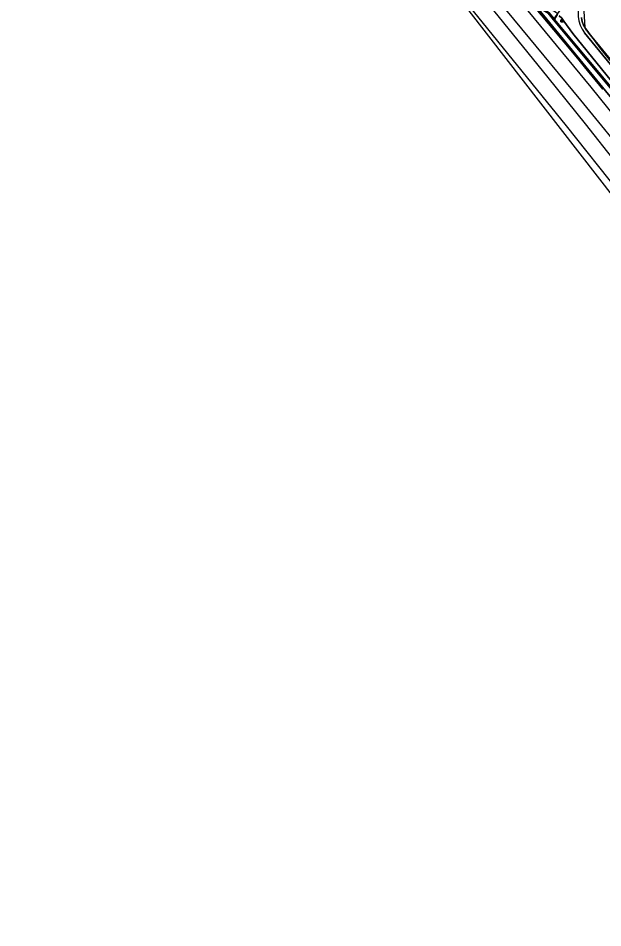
# Model space of a CAD drawing. Extents: x 158132 to 159664, y 385256 to 387218.
# Drawn here: x 158709.7 to 158985.6, y 385263.6 to 385692.7 of the extents above; entities that cross this region are included whole.
import ezdxf

# ---------------------------------------------------------------- set-up
doc = ezdxf.new("R2010")
doc.units = 0
for name, color, linetype in [('IMGEO_Berm_groen', 7, 'Continuous'), ('IMGEO_Gemengd_bos', 7, 'Continuous'), ('IMGEO_Grasland_overig', 7, 'Continuous'), ('IMGEO_Groenvoorziening', 7, 'Continuous'), ('IMGEO_Hek', 7, 'Continuous'), ('IMGEO_Lichtmast', 7, 'Continuous'), ('IMGEO_Muur', 7, 'Continuous'), ('IMGEO_Rijbaan_lokaal_gesloten', 7, 'Continuous'), ('IMGEO_Spoor', 7, 'Continuous'), ('IMGEO_Spoorbaan_halfverhard', 7, 'Continuous'), ('IMGEO_Terreindeel_gesloten', 7, 'Continuous')]:
    doc.layers.add(name, color=color, linetype=linetype)

msp = doc.modelspace()

# ---------------------------------------------------------------- linework, layer by layer
at = {"layer": 'IMGEO_Berm_groen'}
for points in [[(159001.16, 385658.64), (158979.01, 385685.68), (158978.13, 385686.75), (158977.84, 385687.14), (158977.57, 385687.54), (158977.31, 385687.95), (158977.22, 385688.1), (158977.12, 385688.27), (158977.03, 385688.43), (158976.49, 385689.52), (158976.05, 385690.66), (158975.73, 385691.84), (158975.51, 385693.04)], [(158976.95, 385685.82), (159000, 385657.68), (159025.18, 385626.95), (159106.46, 385529.34), (159131.41, 385500), (159264.06, 385342.82)]]:
    msp.add_lwpolyline(points, dxfattribs=at)
msp.add_arc((158988.64, 385694.83), 14.76, 152.3355, 217.6377, dxfattribs=at)
at = {"layer": 'IMGEO_Gemengd_bos'}
msp.add_lwpolyline([(158975.51, 385693.04), (158975.73, 385691.84), (158976.05, 385690.66), (158976.49, 385689.52), (158977.03, 385688.43), (158977.12, 385688.27), (158977.22, 385688.1), (158977.31, 385687.95), (158977.57, 385687.54), (158977.84, 385687.14), (158978.13, 385686.75), (158979.01, 385685.68), (159001.16, 385658.64)], dxfattribs=at)
at = {"layer": 'IMGEO_Grasland_overig'}
for points in [[(158962.73, 385692.34), (158964.26, 385694.58), (158963.98, 385694.97), (158963.22, 385695.51), (158962.45, 385696.07), (158951.75, 385703.32), (158948.44, 385706.84), (158933.46, 385724.83), (158924.14, 385735.79), (158924.3, 385734.97), (158943.45, 385711.79), (158953.18, 385699.51), (158960.22, 385695.34), (158962.61, 385692.47)], [(158962.32, 385692.02), (158962.61, 385692.47), (158960.22, 385695.34), (158953.18, 385699.51), (158953.98, 385698.58), (158959.8, 385695.06)]]:
    msp.add_lwpolyline(points, close=True, dxfattribs=at)
for points in [[(158953.98, 385698.58), (158991.95, 385652.3)], [(159015.84, 385627.86), (158962.32, 385692.02), (158959.8, 385695.06)]]:
    msp.add_lwpolyline(points, dxfattribs=at)
at = {"layer": 'IMGEO_Groenvoorziening'}
for points in [[(158964.26, 385694.58), (158962.73, 385692.34), (158962.69, 385692.28), (158988.63, 385661.23)], [(159027.52, 385616.28), (158971.39, 385685.58), (158967.24, 385691.35), (158966.27, 385692.72), (158965.06, 385693.92)]]:
    msp.add_lwpolyline(points, dxfattribs=at)
at = {"layer": 'IMGEO_Hek'}
for points in [[(158962.46, 385692.22), (158966.65, 385698.25), (158972.27, 385706.81), (158970.71, 385708.7), (158967.57, 385712.53), (158963.6, 385717.37), (158960.36, 385721.23), (158941.08, 385744.42), (158934.61, 385752.33), (158929.15, 385747.79), (158927.4, 385749.99), (158922.76, 385755.66), (158916.28, 385763.67), (158904.84, 385777.67), (158898.32, 385785.62), (158893.43, 385791.54)], [(158923.64, 385736.74), (158923.89, 385735.02), (158934.11, 385722.7), (158950.08, 385703.36), (158953.23, 385699.54), (158954.73, 385698.69), (158954.61, 385698.43), (158959.85, 385695.35), (158967.8, 385685.8), (158975.82, 385676.2), (158983.82, 385666.58), (158993.47, 385655.01), (159001.45, 385645.37), (159015.71, 385628.27), (159022.08, 385620.55), (159030.13, 385610.93), (159041.19, 385597.53), (159065.26, 385568.73), (159079.54, 385551.51), (159087.54, 385541.87), (159092.37, 385536.15), (159099.04, 385528.11)], [(159000, 385736.24), (158976.25, 385701.04), (158977.04, 385688.31), (158984.03, 385678.97), (159000, 385658.97)], [(158964.26, 385694.58), (158962.69, 385692.28)], [(158962.69, 385692.28), (158988.63, 385661.23), (159000, 385647.81), (159099.09, 385528.71)]]:
    msp.add_lwpolyline(points, dxfattribs=at)
at = {"layer": 'IMGEO_Lichtmast'}
for p, q in [((158965.82, 385691.07), (158965.82, 385691.87)), ((158965.82, 385691.87), (158965.82, 385691.07)), ((158965.92, 385691.97), (158966.71, 385691.97)), ((158966.71, 385691.97), (158965.92, 385691.97)), ((158966.71, 385690.97), (158965.92, 385690.97)), ((158965.92, 385690.97), (158966.71, 385690.97)), ((158966.81, 385691.87), (158966.81, 385691.07)), ((158966.81, 385691.07), (158966.81, 385691.87))]:
    msp.add_line(p, q, dxfattribs=at)
msp.add_lwpolyline([(158966.24, 385691.85), (158966.39, 385691.85), (158966.39, 385691.1), (158966.24, 385691.1), (158966.24, 385691.85)], dxfattribs=at)
for centre, start, end in [((158965.92, 385691.87), 90, 180), ((158965.92, 385691.87), 90, 180), ((158965.92, 385691.07), 180, 270), ((158965.92, 385691.07), 180, 270), ((158966.71, 385691.87), 0, 90), ((158966.71, 385691.87), 360, 90), ((158966.71, 385691.07), 270, 0), ((158966.71, 385691.07), 270, 0)]:
    msp.add_arc(centre, 0.1, start, end, dxfattribs=at)
at = {"layer": 'IMGEO_Muur'}
for points in [[(158962.61, 385692.47), (158960.22, 385695.34), (158953.18, 385699.51), (158943.45, 385711.79), (158924.3, 385734.97), (158922.42, 385745.12)], [(159098.74, 385528.41), (159099, 385528.64), (159045.88, 385592.6), (158962.61, 385692.47)]]:
    msp.add_lwpolyline(points, dxfattribs=at)
at = {"layer": 'IMGEO_Rijbaan_lokaal_gesloten'}
for points in [[(158965.06, 385693.92), (158966.27, 385692.72), (158967.24, 385691.35), (158971.39, 385685.58), (159027.52, 385616.28), (159051.79, 385587.72), (159126.09, 385500), (159144.91, 385476.95), (159192.81, 385420.08), (159265.13, 385334.67), (159267.87, 385338.7)], [(159264.06, 385342.82), (159131.41, 385500), (159106.46, 385529.34), (159025.18, 385626.95), (159000, 385657.68), (158976.95, 385685.82)]]:
    msp.add_lwpolyline(points, dxfattribs=at)
msp.add_arc((158988.64, 385694.83), 14.76, 152.3355, 217.6377, dxfattribs=at)
at = {"layer": 'IMGEO_Spoor'}
for points in [[(158183.23, 386593.64), (158250.34, 386512.27), (158320.88, 386427.2), (158390.63, 386342.73), (158437.14, 386286.56), (158475.32, 386240.27), (158493.61, 386217.92), (158666.6, 386008.62), (158712.98, 385952.66), (158746.85, 385911.48), (158804.33, 385842.16), (158903.44, 385721.96), (158968.31, 385641.91), (158993.3, 385610.47), (159052.26, 385536.6), (159079.06, 385503.44), (159104.74, 385472.03), (159179.39, 385381.3), (159222.18, 385329.69), (159276.78, 385263.61)], [(158305.02, 386458.21), (158323.8, 386435.6), (158392.22, 386352.85), (158899.46, 385738.82), (158924.54, 385708.13), (158959.68, 385664.77), (158977.24, 385642.93), (159021.11, 385587.17), (159057.71, 385540.32), (159087.55, 385502.29), (159118.56, 385463.18), (159158.87, 385413.29), (159192.22, 385372.58), (159280.07, 385266.34)], [(158391.09, 386360.72), (158491.13, 386239.56), (158538.07, 386183.03), (158587.16, 386123.49), (158724.17, 385957.81), (158781.97, 385887.68), (158833.11, 385825.86), (158873.91, 385776.35), (158947.25, 385687.78), (158974.98, 385654.09), (158999.8, 385623.89), (159031.62, 385584.85), (159070.24, 385536.67), (159150.39, 385436.4), (159181.35, 385398.01), (159212.16, 385360.43), (159269.58, 385291.16), (159286.01, 385271.25)], [(158467.76, 386280.04), (158481.71, 386263.38), (158516.18, 386221.44), (158744.02, 385945.82), (158789.16, 385891.01), (158837.92, 385832.2), (158939.86, 385708.89), (158979.91, 385660.12), (159034.3, 385592.75), (159082.74, 385531.41), (159124.36, 385478.04), (159172.25, 385417.35), (159208.96, 385371.65), (159261.54, 385307.65), (159289.31, 385273.98)]]:
    msp.add_lwpolyline(points, dxfattribs=at)
at = {"layer": 'IMGEO_Spoorbaan_halfverhard'}
for points in [[(158922.41, 385696.17), (159008.49, 385585.24)], [(158985.66, 385659.25), (158976.96, 385669.81), (158973.79, 385673.65), (158967.41, 385681.35), (158962.53, 385687.2), (158954.07, 385697.22)]]:
    msp.add_lwpolyline(points, dxfattribs=at)
at = {"layer": 'IMGEO_Terreindeel_gesloten'}
for points in [[(158991.95, 385652.3), (158953.98, 385698.58)], [(158954.07, 385697.22), (158962.53, 385687.2), (158967.41, 385681.35), (158973.79, 385673.65), (158976.96, 385669.81), (158985.66, 385659.25)]]:
    msp.add_lwpolyline(points, dxfattribs=at)
msp.add_lwpolyline([(158962.61, 385692.47), (158962.32, 385692.02), (159015.84, 385627.86), (159023.17, 385618.87), (159030.58, 385610.3), (159084.06, 385546.06), (159091.38, 385537.12), (159098.74, 385528.41), (159099, 385528.64), (159045.88, 385592.6), (158990.68, 385658.81), (158988.63, 385661.23), (158962.69, 385692.28), (158962.73, 385692.34)], close=True, dxfattribs=at)

doc.saveas('drawing.dxf')
